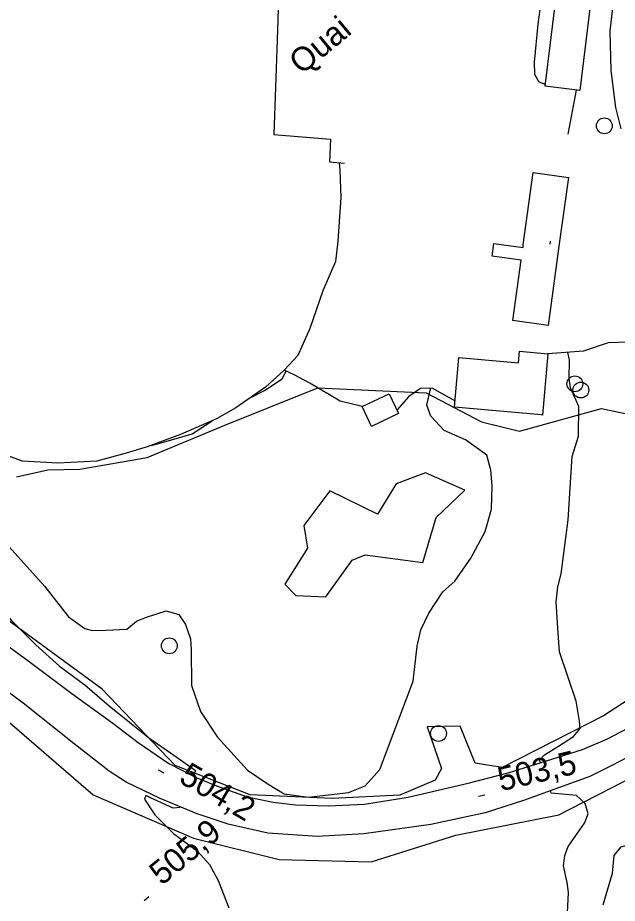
# Model space of a CAD drawing. Extents: x 347059 to 352153, y 6073752 to 6078601.
# Drawn here: x 349642.8 to 349756.4, y 6077496.2 to 6077664.1 of the extents above; entities that cross this region are included whole.
import ezdxf

# ---------------------------------------------------------------- set-up
doc = ezdxf.new("R2010")
doc.units = 0
for name, color, linetype in [('Level 10', 7, 'Continuous'), ('Level 19', 7, 'Continuous'), ('Level 2', 7, 'Continuous'), ('Level 21', 7, 'Continuous'), ('Level 3', 7, 'Continuous'), ('Level 31', 7, 'Continuous'), ('Level 36', 7, 'Continuous'), ('Level 37', 7, 'Continuous'), ('Level 4', 7, 'Continuous'), ('Level 44', 7, 'Continuous')]:
    doc.layers.add(name, color=color, linetype=linetype)

msp = doc.modelspace()

# ---------------------------------------------------------------- linework, layer by layer
at = {"layer": 'Level 10'}
msp.add_lwpolyline([(349695.16, 6077681.02), (349692.62, 6077681.25), (349691.93, 6077659.89), (349691.29, 6077641.94), (349702.07, 6077641.04), (349701.85, 6077636.75), (349704.68, 6077636.47)], dxfattribs=at)
at = {"layer": 'Level 19'}
for points in [[(349742.8, 6077651.42), (349741.6, 6077651.86), (349740.78, 6077653.29), (349740.7, 6077655.66), (349741.38, 6077662.83), (349742.33, 6077669.85), (349743.59, 6077674.78), (349744.82, 6077680.67), (349745.16, 6077682.7)], [(349785.18, 6077596.88), (349782.78, 6077597.14), (349778.63, 6077598.03), (349774.32, 6077599.48), (349766.31, 6077601.83), (349758.73, 6077602.57), (349754.65, 6077602.47), (349750.02, 6077600.85), (349743.26, 6077600.36)], [(349708.05, 6077590.36), (349703.86, 6077591.38), (349698.14, 6077594.77), (349695.14, 6077596.35), (349693.26, 6077597.28)], [(349725.63, 6077591.43), (349721.31, 6077593.87), (349719.09, 6077593.82), (349716.89, 6077592.28), (349714.64, 6077589.68)]]:
    msp.add_lwpolyline(points, dxfattribs=at)
at = {"layer": 'Level 2'}
for points in [[(349646.19, 6077545.23), (349641.62, 6077549.77), (349635.57, 6077557.89), (349631.98, 6077563.36), (349629.33, 6077567.86), (349626.18, 6077572.48), (349623.77, 6077578.37), (349618.33, 6077588.5), (349614.98, 6077595.4), (349611.3, 6077602.15), (349607.71, 6077607.17), (349602.35, 6077611.77), (349595.33, 6077616.17), (349587.72, 6077621.46), (349583.14, 6077622.77), (349580.14, 6077623.68)], [(349743.67, 6077621.17), (349743.77, 6077621.7)], [(349741.82, 6077522.84), (349741.63, 6077523.36), (349742.59, 6077524.33), (349745.27, 6077526), (349748.1, 6077527.8), (349749.37, 6077529.37), (349749.21, 6077530.71), (349748.62, 6077534.52), (349747.02, 6077539.23), (349745.48, 6077543.86), (349745.12, 6077548.38), (349744.79, 6077553.34), (349745.15, 6077556.17), (349745.77, 6077558.69), (349747.07, 6077568.87), (349747.82, 6077580.87), (349749.08, 6077584.73), (349749.13, 6077590.39), (349747.55, 6077593.92), (349747.29, 6077595.71), (349747.34, 6077599.24), (349747, 6077600.63)], [(349686.72, 6077591.95), (349689.54, 6077593.4), (349692.87, 6077595.61), (349693.65, 6077597.08)], [(349659.48, 6077547.99), (349663.44, 6077548.2), (349665.26, 6077549.67), (349667.18, 6077550.45), (349670.92, 6077551.66), (349673.29, 6077550.93), (349674.58, 6077549.04), (349675.49, 6077546.31), (349675.66, 6077544.3), (349675.73, 6077537.52), (349677.38, 6077532.59), (349680.6, 6077527.73), (349686.33, 6077521.46), (349690.07, 6077518.9), (349693.28, 6077516.99), (349697.88, 6077516.34), (349705.43, 6077517.2), (349708.59, 6077518.45), (349711.41, 6077521.58), (349717.73, 6077538.31), (349718.46, 6077544.95), (349719.14, 6077548.05), (349720.71, 6077551.22), (349723.33, 6077555.26), (349725.59, 6077557.26), (349728.62, 6077561.62), (349731.34, 6077566.68), (349732.57, 6077570.92), (349732.71, 6077575.32), (349732.41, 6077578.3), (349731.66, 6077581.17), (349727.65, 6077584.04), (349723.61, 6077585.8), (349721.07, 6077588.54), (349720.31, 6077590.6), (349720.96, 6077593.41), (349721.07, 6077593.86)], [(349668.05, 6077583.01), (349669.98, 6077583.46), (349675.85, 6077585.21), (349679.6, 6077587.64)], [(349638.24, 6077566.94), (349647.82, 6077556.35), (349652.41, 6077550.48), (349655.45, 6077548.29), (349656.96, 6077547.93), (349659.48, 6077547.99)], [(349646.19, 6077545.23), (349650.65, 6077541.15), (349655.46, 6077537.62), (349660.08, 6077533.67), (349667.8, 6077527.45), (349673.19, 6077523.72), (349676.45, 6077521.37), (349676.06, 6077520.34)], [(349753.7, 6077495.92), (349755.47, 6077501.92), (349755.81, 6077505.27), (349757.15, 6077506.91), (349758.22, 6077507.26), (349764.63, 6077504.9), (349767.83, 6077503.65), (349769.08, 6077503.61), (349769.85, 6077504.64), (349769.39, 6077506.01), (349765.83, 6077511.11), (349762.78, 6077516.76), (349762.55, 6077518.17), (349763.21, 6077519.66), (349764.41, 6077522.12), (349765.89, 6077523.6), (349767.47, 6077525.44), (349767.66, 6077526.52), (349766.93, 6077528.05), (349766.44, 6077528.88)], [(349735.04, 6077480.22), (349735.84, 6077481.54), (349737.5, 6077482.64), (349740.53, 6077483.39), (349743.47, 6077483.93), (349744.82, 6077483.44), (349745.34, 6077483.46), (349746.35, 6077484.69), (349747.64, 6077487.22), (349747.07, 6077491.17), (349746.94, 6077494.42), (349747.17, 6077498.23), (349746.92, 6077500.16), (349746.2, 6077503.32), (349746.47, 6077505.28), (349747.08, 6077506.99), (349750.18, 6077511.42), (349750.87, 6077513.19), (349750.33, 6077515.16), (349748.7, 6077516.63), (349743.88, 6077517.11), (349743.72, 6077517.57)], [(349673.64, 6077514.48), (349673.52, 6077514.35), (349672.25, 6077514.25), (349667.94, 6077516.19), (349667.03, 6077516.64), (349666.81, 6077515.93), (349668.73, 6077512.96), (349672.3, 6077509.47), (349676.83, 6077506.11), (349679.09, 6077503.55), (349680.78, 6077500.52), (349682.78, 6077495.34)]]:
    msp.add_lwpolyline(points, dxfattribs=at)
at = {"layer": 'Level 21'}
for points in [[(349757.15, 6077642.98), (349756.15, 6077647.07), (349755.25, 6077654.04), (349755.05, 6077661.53), (349755.8, 6077668.21)], [(349783.44, 6077547.82), (349777.64, 6077539.85), (349773.55, 6077535.35), (349769.37, 6077531.23), (349765.3, 6077527.96), (349762.58, 6077526.33), (349759.7, 6077524.62), (349755.39, 6077522.35), (349751.18, 6077520.25), (349745.23, 6077518.13), (349738.64, 6077515.69), (349731.35, 6077513.35), (349721.08, 6077511.15), (349708.37, 6077509.41), (349699.55, 6077508.9), (349690.18, 6077509.51), (349682.67, 6077511.23), (349676.8, 6077513.19), (349669.77, 6077516.07), (349663.3, 6077519.19), (349660.11, 6077521.28), (349653.45, 6077526.43), (349643.77, 6077534.12), (349634.12, 6077541.31)], [(349639.18, 6077546.23), (349644.94, 6077542.06), (349653.04, 6077536), (349660.77, 6077530.38), (349665.59, 6077526.7), (349671.41, 6077522.73), (349676.6, 6077520.06), (349680.42, 6077518.49), (349686.24, 6077516.41), (349691.17, 6077515.41), (349695.41, 6077514.87), (349701.61, 6077514.71)], [(349701.61, 6077514.71), (349708.47, 6077515.02), (349716.78, 6077516.32), (349728.13, 6077518.96), (349735.72, 6077520.94), (349744.01, 6077523.52), (349749.81, 6077525.37), (349754.56, 6077527.39), (349759.6, 6077530.04)]]:
    msp.add_lwpolyline(points, dxfattribs=at)
at = {"layer": 'Level 3'}
for p, q in [((349669.4, 6077521.54), (349670.43, 6077520.93)), ((349730.12, 6077516.51), (349731.29, 6077516.79)), ((349666.71, 6077496.74), (349667.63, 6077497.51))]:
    msp.add_line(p, q, dxfattribs=at)
at = {"layer": 'Level 31'}
for points in [[(349742.76, 6077651.08), (349747.13, 6077687.11), (349747.98, 6077687.01), (349748.03, 6077687.35), (349746.19, 6077687.57), (349745.59, 6077682.65), (349741.7, 6077683.13), (349742.54, 6077690.06), (349746.4, 6077689.59), (349746.45, 6077689.93), (349748.55, 6077689.68), (349748.38, 6077688.31), (349753.87, 6077687.65), (349753.74, 6077686.56), (349749.33, 6077650.29), (349742.76, 6077651.08)], [(349738.57, 6077621.04), (349740.44, 6077634.7), (349747.14, 6077633.78), (349745.35, 6077620.74), (349743.29, 6077605.76), (349736.59, 6077606.68), (349738.17, 6077618.14), (349732.66, 6077618.9), (349732.99, 6077621.3), (349738.54, 6077620.54), (349738.57, 6077621.04)], [(349742.03, 6077588.78), (349725.52, 6077590.26), (349726.36, 6077599.66), (349737.69, 6077598.65), (349737.89, 6077600.84), (349743.26, 6077600.36), (349742.23, 6077588.76), (349742.03, 6077588.78)], [(349708.05, 6077590.36), (349713.18, 6077592.78), (349714.95, 6077589.03), (349709.82, 6077586.61), (349708.05, 6077590.36)]]:
    msp.add_lwpolyline(points, dxfattribs=at)
at = {"layer": 'Level 36'}
for centre in [(349753.95, 6077643.58), (349748.37, 6077594.67), (349749.5, 6077593.49), (349671.5, 6077545.01), (349722.51, 6077528.41)]:
    msp.add_circle(centre, 1.5, dxfattribs=at)
at = {"layer": 'Level 37'}
msp.add_lwpolyline([(349747.12, 6077641.98), (349748.69, 6077650.36)], dxfattribs=at)
at = {"layer": 'Level 4'}
msp.add_lwpolyline([(349703.71, 6077636.56), (349703.8, 6077635.19), (349704, 6077629.96), (349703.43, 6077621.73), (349703.01, 6077617.87), (349700.58, 6077612.33), (349698.13, 6077605.17), (349695.86, 6077600.07), (349693.26, 6077597.28), (349689.72, 6077594.07), (349684.12, 6077590.13), (349680.43, 6077588.01), (349673.64, 6077585.04), (349667.29, 6077582.73), (349663.34, 6077581.55), (349657.76, 6077580.04), (349650.38, 6077579.61), (349643.64, 6077580.03), (349640.72, 6077581.07)], dxfattribs=at)
at = {"layer": 'Level 44'}
for points in [[(349642.56, 6077577.05), (349648.45, 6077578.35), (349654.56, 6077578.48), (349667.3, 6077580.68), (349682.04, 6077586.85), (349699.65, 6077593.92), (349720.17, 6077592.95), (349730.64, 6077587.5), (349737.89, 6077585.71), (349753.41, 6077589.97), (349762.37, 6077588.12), (349776.42, 6077596.45), (349778.79, 6077595.42), (349787.68, 6077585.51), (349790.37, 6077577.05), (349789.26, 6077571.17)], [(349708.61, 6077562.27), (349719.52, 6077560.82), (349722.09, 6077569.36), (349727.49, 6077574.5), (349720.04, 6077577.8), (349714.49, 6077575.72), (349710.94, 6077570), (349701.93, 6077574.42), (349696.98, 6077567.82), (349697.67, 6077563.54), (349693.36, 6077556.73), (349695.47, 6077554.56), (349701.14, 6077554.31), (349706.12, 6077561.23), (349708.61, 6077562.27)], [(349789.26, 6077571.17), (349773.83, 6077547.92), (349764.42, 6077538.62), (349753.78, 6077531.72), (349734.58, 6077521.93), (349729.48, 6077522.78), (349726.65, 6077529.79), (349720.38, 6077529.67), (349723.06, 6077521.77), (349721.87, 6077519.56), (349715.2, 6077516.68), (349702.39, 6077516.06), (349686.82, 6077516.75), (349672.59, 6077522.36), (349658.77, 6077536.81), (349635.82, 6077553.55)], [(349634.58, 6077536.19), (349657.08, 6077516.79), (349676.06, 6077508.53), (349692.31, 6077504.49), (349709.75, 6077504.08), (349725.79, 6077509.15), (349745.34, 6077512.97), (349772.18, 6077526.76), (349778.02, 6077535.04), (349790.76, 6077550.88), (349800.15, 6077564.34), (349804.56, 6077569.13), (349809.03, 6077570.16), (349813.07, 6077568.94), (349821.45, 6077565.23), (349830.76, 6077558.1), (349845.79, 6077545.44), (349857.37, 6077536.02), (349867.85, 6077530.24), (349879.8, 6077523.01), (349894.81, 6077512.89), (349914.42, 6077498.09)]]:
    msp.add_lwpolyline(points, dxfattribs=at)

# ---------------------------------------------------------------- texts
at = {"layer": 'Level 10'}
msp.add_text('Quai', height=4.5, rotation=39.568, dxfattribs=at).set_placement((349696.55, 6077653.13))
at = {"layer": 'Level 3'}
for s, rotation, p in [('503,5', 13.1577, (349734.34, 6077517.44)), ('504,2', 329.2796, (349673.08, 6077519.29)), ('505,9', 39.62, (349670.07, 6077499.46))]:
    msp.add_text(s, height=4.5, rotation=rotation, dxfattribs=at).set_placement(p)

doc.saveas('drawing.dxf')
